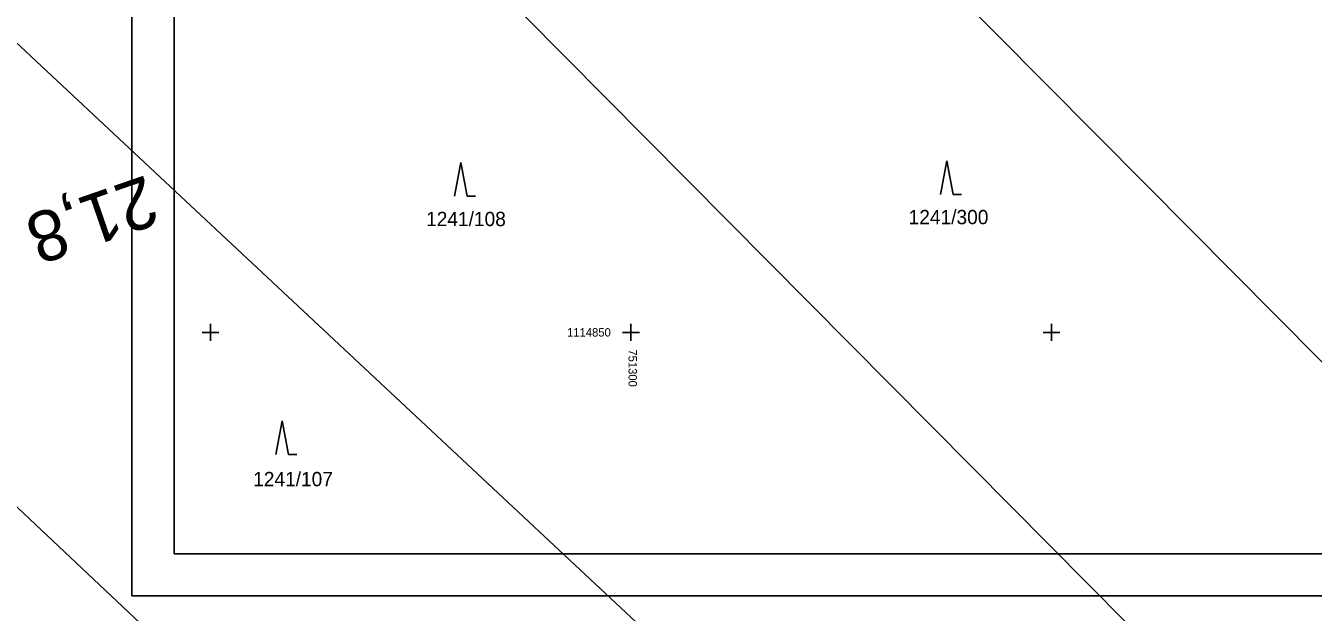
# Model space of a CAD drawing. Extents: x -776734 to -748832, y -1118122 to -976986.
# Drawn here: x -751372 to -751218.9, y -1114883.3 to -1114813.5 of the extents above; entities that cross this region are included whole.
import ezdxf

# ---------------------------------------------------------------- set-up
doc = ezdxf.new("R2010")
doc.units = 0
for name, color, linetype in [('KM_Hranice parcel', 7, 'Continuous'), ('KM_Parcelní čísla', 7, 'Continuous'), ('KM_Značky kultur', 7, 'Continuous'), ('Legenda 1 rámy + tabulka + severka', 7, 'Continuous'), ('Level 61 Křížky', 7, 'Continuous'), ('SŽG Vrstva 7', 7, 'Continuous')]:
    doc.layers.add(name, color=color, linetype=linetype)

msp = doc.modelspace()

# ---------------------------------------------------------------- linework, layer by layer
at = {"layer": 'KM_Hranice parcel'}
for points in [[(-751307.93, -1114762.77), (-751286.55, -1114784.31), (-751238.76, -1114832.46), (-751161.13, -1114910.68), (-751116.44, -1114955.71)], [(-751126.76, -1114999.86), (-751195.24, -1114930.79), (-751259.42, -1114866.05), (-751317.55, -1114807.42), (-751347.57, -1114777.14)], [(-751142.55, -1115031.18), (-751218.16, -1114960.45), (-751279.89, -1114902.71), (-751362.71, -1114825.23), (-751398.43, -1114791.82)], [(-751443.69, -1114804.18), (-751399.31, -1114846.01), (-751301.43, -1114938.25), (-751247.36, -1114989.2), (-751162.62, -1115069.38)]]:
    msp.add_lwpolyline(points, dxfattribs=at)
at = {"layer": 'KM_Značky kultur'}
for p, q in [((-751320.2181, -1114829.8193), (-751320.9681, -1114833.8193)), ((-751319.4681, -1114833.8193), (-751320.2181, -1114829.8193)), ((-751262.4556, -1114829.5908), (-751263.2056, -1114833.5908)), ((-751261.7056, -1114833.5908), (-751262.4556, -1114829.5908)), ((-751319.4681, -1114833.8193), (-751318.4721, -1114833.8193)), ((-751261.7056, -1114833.5908), (-751260.7096, -1114833.5908)), ((-751341.4642, -1114860.5179), (-751342.2142, -1114864.5179)), ((-751340.7142, -1114864.5179), (-751341.4642, -1114860.5179)), ((-751340.7142, -1114864.5179), (-751339.7182, -1114864.5179))]:
    msp.add_line(p, q, dxfattribs=at)
at = {"layer": 'Legenda 1 rámy + tabulka + severka'}
for p, q in [((-751354.3274, -1114876.3246), (-751354.3274, -1114466.3246)), ((-751359.3274, -1114881.3246), (-751359.3274, -1114671.3246)), ((-751062.3274, -1114876.3246), (-751354.3274, -1114876.3246)), ((-751062.3274, -1114881.3246), (-751359.3274, -1114881.3246)), ((-751062.3274, -1114881.3246), (-751359.3274, -1114881.3246)), ((-751062.3274, -1114881.3246), (-751359.3274, -1114881.3246))]:
    msp.add_line(p, q, dxfattribs=at)
at = {"layer": 'Level 61 Křížky'}
for p, q in [((-751350, -1114850), (-751350, -1114849)), ((-751300, -1114850), (-751300, -1114849)), ((-751250, -1114850), (-751250, -1114849)), ((-751351, -1114850), (-751349, -1114850)), ((-751350, -1114851), (-751350, -1114850)), ((-751301, -1114850), (-751299, -1114850)), ((-751300, -1114851), (-751300, -1114850)), ((-751251, -1114850), (-751249, -1114850)), ((-751250, -1114851), (-751250, -1114850))]:
    msp.add_line(p, q, dxfattribs=at)

# ---------------------------------------------------------------- texts
at = {"layer": 'KM_Parcelní čísla'}
for s, p in [('1241/108', (-751324.3581, -1114837.3693)), ('1241/300', (-751266.9856, -1114837.1408)), ('1241/107', (-751344.917, -1114868.2975))]:
    msp.add_text(s, height=1.7, dxfattribs=at).set_placement(p)
at = {"layer": 'Level 61 Křížky'}
for s, rotation, p in [('1114850', 360, (-751307.6018, -1114850.5)), ('751300', 270, (-751300.2906, -1114852.0214))]:
    msp.add_text(s, height=1, rotation=rotation, dxfattribs=at).set_placement(p)
at = {"layer": 'SŽG Vrstva 7'}
msp.add_text('21,8', height=6, rotation=199.065339, dxfattribs=at).set_placement((-751357.6251, -1114831.2496))

doc.saveas('drawing.dxf')
